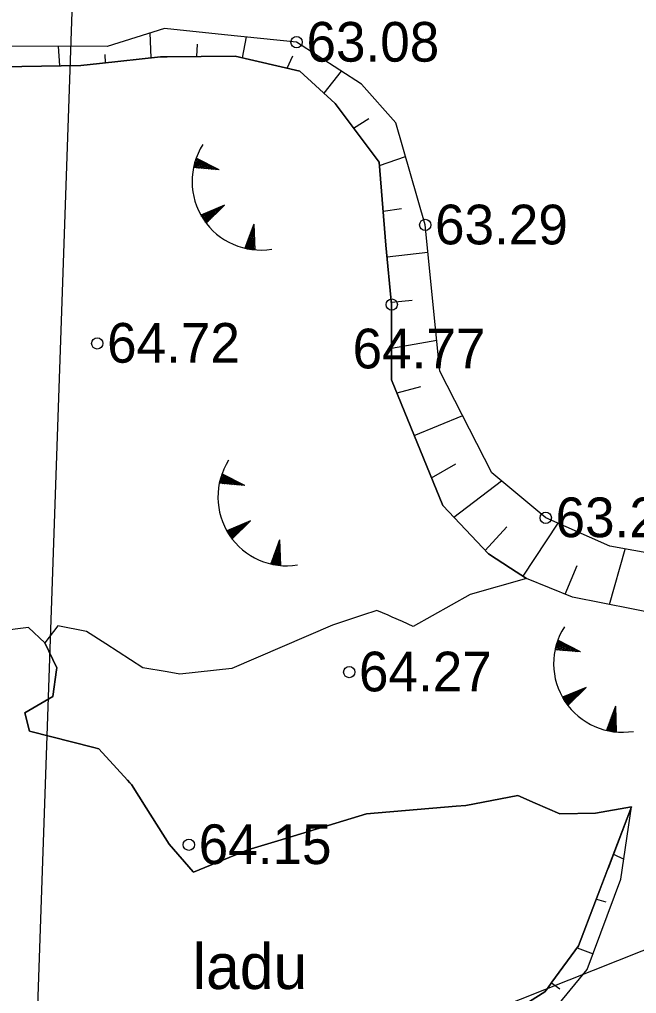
# Model space of a CAD drawing. Extents: x 530818 to 531740, y 6542340 to 6544024.
# Drawn here: x 531274.15 to 531301.35, y 6543652.07 to 6543695.01 of the extents above; entities that cross this region are included whole.
import ezdxf

# ---------------------------------------------------------------- set-up
doc = ezdxf.new("R2010")
doc.units = 0
for name, color, linetype in [('AKTIIVNE_UURINGUALA', 7, 'Continuous'), ('Kaevandamise ala', 7, 'Continuous'), ('KORGUSED', 7, 'Continuous'), ('Kõrguspunkt', 7, 'Continuous'), ('Ladu', 7, 'Continuous'), ('Läbilõike joon', 7, 'Continuous'), ('RELJEEF', 7, 'Continuous')]:
    doc.layers.add(name, color=color, linetype=linetype)

msp = doc.modelspace()

# ---------------------------------------------------------------- linework, layer by layer
at = {"layer": 'AKTIIVNE_UURINGUALA'}
msp.add_lwpolyline([(531652.474, 6543876.001), (531279.428, 6543781.333), (531274.628, 6543642.144), (531609.774, 6543608.382)], close=True, dxfattribs=at)
at = {"layer": 'Kaevandamise ala'}
msp.add_line((531300.102, 6543657.586), (531300.066, 6543657.492), dxfattribs=at)
for points in [[(531272.514, 6543692.903), (531276.854, 6543692.986), (531277.686, 6543693.075), (531280.368, 6543693.363), (531280.656, 6543693.365), (531283.656, 6543693.388), (531286.518, 6543692.735), (531288.074, 6543691.304), (531289.308, 6543689.653), (531290.007, 6543688.718), (531290.308, 6543685.053), (531290.559, 6543682.442), (531290.559, 6543679.26), (531290.559, 6543679.128), (531292.818, 6543673.579), (531294.826, 6543671.445), (531295.796, 6543670.822), (531296.507, 6543670.365), (531294.023, 6543669.662), (531291.513, 6543668.256), (531291.034, 6543668.466), (531290.584, 6543668.663), (531290.406, 6543668.741), (531289.906, 6543668.959), (531289.273, 6543668.748), (531287.948, 6543668.307), (531283.506, 6543666.399), (531281.222, 6543666.147), (531280.657, 6543666.243), (531279.59, 6543666.424), (531277.958, 6543667.479), (531277.105, 6543668.03), (531275.85, 6543668.282), (531275.273, 6543667.528), (531275.8, 6543666.424), (531275.789, 6543666.341), (531275.624, 6543665.168), (531274.394, 6543664.44), (531274.595, 6543663.637), (531277.434, 6543662.915), (531277.657, 6543662.859), (531278.443, 6543661.99), (531278.909, 6543661.475), (531279.013, 6543661.36), (531279.088, 6543661.277), (531279.734, 6543660.257), (531280.752, 6543658.652), (531281.808, 6543657.43), (531281.819, 6543657.417), (531284.224, 6543658.401), (531285.537, 6543658.8), (531289.454, 6543659.991), (531293.398, 6543660.326), (531293.827, 6543660.363), (531296.114, 6543660.799), (531296.887, 6543660.463), (531297.979, 6543659.987), (531299.552, 6543660.012), (531301.137, 6543660.304), (531300.102, 6543657.586)], [(531300.066, 6543657.492), (531299.548, 6543656.133), (531298.802, 6543654.176), (531297.623, 6543652.565), (531297.423, 6543652.291), (531297.311, 6543652.138), (531295.127, 6543650.757)]]:
    msp.add_lwpolyline(points, dxfattribs=at)
at = {"layer": 'Kõrguspunkt'}
for centre in [(531286.37, 6543694.01), (531292.04, 6543685.95), (531290.56, 6543682.44), (531277.58, 6543680.73), (531297.35, 6543673.04), (531288.69, 6543666.24), (531281.62, 6543658.63)]:
    msp.add_circle(centre, 0.25, dxfattribs=at)
at = {"layer": 'Ladu'}
for points in [[(531275.273, 6543667.529), (531274.555, 6543668.209), (531271.982, 6543667.878), (531269.597, 6543665.044), (531269.503, 6543662.825), (531271.769, 6543657.582), (531273.473, 6543650.213), (531273.405, 6543646.934), (531271.588, 6543645.512), (531270.918, 6543644.147)], [(531298.802, 6543654.176), (531299.548, 6543656.133), (531301.137, 6543660.304), (531299.552, 6543660.012), (531297.979, 6543659.987), (531296.887, 6543660.463), (531296.114, 6543660.799), (531293.827, 6543660.363), (531293.398, 6543660.326), (531289.454, 6543659.991), (531285.537, 6543658.8), (531284.224, 6543658.401), (531281.819, 6543657.417), (531281.808, 6543657.43), (531280.752, 6543658.652), (531279.734, 6543660.257), (531279.088, 6543661.277), (531279.013, 6543661.36), (531278.909, 6543661.475), (531278.443, 6543661.99), (531277.657, 6543662.859), (531277.434, 6543662.915), (531274.595, 6543663.637), (531274.394, 6543664.44), (531275.624, 6543665.168), (531275.789, 6543666.341), (531275.8, 6543666.424), (531275.273, 6543667.528), (531275.273, 6543667.529)], [(531270.918, 6543644.147), (531271.213, 6543643.839), (531271.521, 6543643.518), (531271.524, 6543643.515), (531272.186, 6543642.824), (531275.825, 6543643.778), (531277.883, 6543644.656), (531278.304, 6543644.696), (531279.917, 6543644.849), (531280.795, 6543644.932), (531281.824, 6543646.095), (531282.552, 6543646.916), (531287.196, 6543648.311), (531288.047, 6543648.567), (531290.408, 6543649.276), (531295.127, 6543650.757), (531297.311, 6543652.138), (531297.423, 6543652.291), (531297.623, 6543652.565), (531298.802, 6543654.176)]]:
    msp.add_lwpolyline(points, dxfattribs=at)
at = {"layer": 'Läbilõike joon'}
msp.add_lwpolyline([(531255.823, 6543635.765), (531342, 6543670), (531481, 6543685), (531574, 6543657), (531649, 6543808), (531688.113, 6543866.67)], dxfattribs=at)
at = {"layer": 'RELJEEF'}
for p, q in [((531279.953, 6543693.318), (531279.91, 6543694.417)), ((531283.983, 6543693.313), (531284.157, 6543694.238)), ((531275.93, 6543692.969), (531275.871, 6543693.829)), ((531281.971, 6543693.375), (531282.003, 6543693.918)), ((531277.944, 6543693.103), (531277.923, 6543693.464)), ((531285.953, 6543692.864), (531286.199, 6543693.41)), ((531287.579, 6543691.759), (531288.349, 6543692.733)), ((531288.881, 6543690.224), (531289.546, 6543690.637)), ((531281.833, 6543688.529), (531282.29, 6543688.721)), ((531281.843, 6543688.479), (531282.349, 6543688.692)), ((531281.847, 6543688.589), (531282.231, 6543688.751)), ((531281.862, 6543688.65), (531282.173, 6543688.781)), ((531281.879, 6543688.711), (531282.114, 6543688.81)), ((531281.898, 6543688.774), (531282.056, 6543688.84)), ((531281.918, 6543688.836), (531281.997, 6543688.869)), ((531282.952, 6543688.387), (531281.94, 6543688.898)), ((531281.951, 6543688.47), (531282.407, 6543688.662)), ((531282.059, 6543688.461), (531282.466, 6543688.632)), ((531282.166, 6543688.452), (531282.524, 6543688.603)), ((531282.274, 6543688.443), (531282.583, 6543688.573)), ((531290.018, 6543688.578), (531291.169, 6543688.962)), ((531282.952, 6543688.387), (531281.822, 6543688.481)), ((531282.382, 6543688.434), (531282.642, 6543688.544)), ((531282.489, 6543688.425), (531282.7, 6543688.514)), ((531282.597, 6543688.416), (531282.759, 6543688.484)), ((531282.705, 6543688.407), (531282.817, 6543688.455)), ((531282.812, 6543688.398), (531282.876, 6543688.425)), ((531283.196, 6543686.82), (531282.149, 6543686.386)), ((531282.216, 6543686.273), (531282.269, 6543686.435)), ((531282.251, 6543686.218), (531282.329, 6543686.461)), ((531282.287, 6543686.165), (531282.39, 6543686.486)), ((531282.322, 6543686.114), (531282.451, 6543686.511)), ((531282.359, 6543686.064), (531282.511, 6543686.536)), ((531283.196, 6543686.82), (531282.389, 6543686.025)), ((531282.404, 6543686.04), (531282.572, 6543686.561)), ((531282.481, 6543686.115), (531282.633, 6543686.586)), ((531282.558, 6543686.191), (531282.693, 6543686.611)), ((531282.635, 6543686.267), (531282.754, 6543686.636)), ((531282.712, 6543686.343), (531282.815, 6543686.662)), ((531282.789, 6543686.418), (531282.875, 6543686.687)), ((531282.866, 6543686.494), (531282.936, 6543686.712)), ((531282.943, 6543686.57), (531282.996, 6543686.737)), ((531283.02, 6543686.646), (531283.057, 6543686.762)), ((531283.097, 6543686.722), (531283.118, 6543686.787)), ((531290.184, 6543686.564), (531290.988, 6543686.681)), ((531282.182, 6543686.329), (531282.208, 6543686.41)), ((531284.482, 6543685.988), (531284.092, 6543684.924)), ((531284.505, 6543685.308), (531284.34, 6543685.6)), ((531284.501, 6543685.416), (531284.363, 6543685.662)), ((531284.498, 6543685.524), (531284.385, 6543685.723)), ((531284.494, 6543685.632), (531284.408, 6543685.785)), ((531284.491, 6543685.74), (531284.431, 6543685.847)), ((531284.487, 6543685.848), (531284.453, 6543685.908)), ((531284.482, 6543685.988), (531284.52, 6543684.855)), ((531284.347, 6543684.876), (531284.182, 6543685.169)), ((531284.409, 6543684.867), (531284.204, 6543685.23)), ((531284.471, 6543684.86), (531284.227, 6543685.292)), ((531284.519, 6543684.876), (531284.249, 6543685.354)), ((531284.515, 6543684.984), (531284.272, 6543685.415)), ((531284.512, 6543685.092), (531284.295, 6543685.477)), ((531284.508, 6543685.2), (531284.317, 6543685.539)), ((531284.156, 6543684.91), (531284.114, 6543684.984)), ((531284.22, 6543684.897), (531284.136, 6543685.046)), ((531284.284, 6543684.885), (531284.159, 6543685.107)), ((531290.356, 6543684.551), (531292.158, 6543684.75)), ((531290.549, 6543682.54), (531291.456, 6543682.628)), ((531290.559, 6543680.52), (531292.548, 6543680.874)), ((531290.796, 6543678.546), (531291.841, 6543678.83)), ((531291.558, 6543676.674), (531293.689, 6543677.544)), ((531292.32, 6543674.803), (531293.393, 6543675.413)), ((531282.985, 6543674.671), (531283.37, 6543674.833)), ((531283.001, 6543674.732), (531283.311, 6543674.863)), ((531283.018, 6543674.793), (531283.253, 6543674.892)), ((531283.037, 6543674.856), (531283.194, 6543674.922)), ((531283.057, 6543674.918), (531283.135, 6543674.951)), ((531284.09, 6543674.469), (531283.078, 6543674.98)), ((531284.09, 6543674.469), (531282.961, 6543674.563)), ((531282.971, 6543674.611), (531283.428, 6543674.803)), ((531282.982, 6543674.561), (531283.487, 6543674.774)), ((531283.089, 6543674.552), (531283.546, 6543674.744)), ((531283.197, 6543674.543), (531283.604, 6543674.714)), ((531283.305, 6543674.534), (531283.663, 6543674.685)), ((531283.412, 6543674.525), (531283.721, 6543674.655)), ((531283.52, 6543674.516), (531283.78, 6543674.626)), ((531283.628, 6543674.507), (531283.839, 6543674.596)), ((531283.735, 6543674.498), (531283.897, 6543674.566)), ((531283.843, 6543674.489), (531283.956, 6543674.537)), ((531283.951, 6543674.48), (531284.014, 6543674.507)), ((531293.297, 6543673.07), (531295.402, 6543674.668)), ((531284.335, 6543672.902), (531283.287, 6543672.468)), ((531284.335, 6543672.902), (531283.527, 6543672.107)), ((531283.696, 6543672.273), (531283.832, 6543672.693)), ((531283.773, 6543672.349), (531283.892, 6543672.718)), ((531283.85, 6543672.425), (531283.953, 6543672.744)), ((531283.927, 6543672.5), (531284.014, 6543672.769)), ((531284.004, 6543672.576), (531284.074, 6543672.794)), ((531284.081, 6543672.652), (531284.135, 6543672.819)), ((531284.158, 6543672.728), (531284.196, 6543672.844)), ((531284.235, 6543672.804), (531284.256, 6543672.869)), ((531296.349, 6543670.467), (531297.894, 6543672.799)), ((531283.32, 6543672.411), (531283.346, 6543672.492)), ((531283.355, 6543672.355), (531283.407, 6543672.517)), ((531283.39, 6543672.3), (531283.468, 6543672.543)), ((531283.425, 6543672.247), (531283.528, 6543672.568)), ((531283.461, 6543672.196), (531283.589, 6543672.593)), ((531283.497, 6543672.146), (531283.65, 6543672.618)), ((531283.542, 6543672.121), (531283.71, 6543672.643)), ((531283.619, 6543672.197), (531283.771, 6543672.668)), ((531294.682, 6543671.598), (531295.631, 6543672.641)), ((531285.621, 6543672.07), (531285.23, 6543671.006)), ((531285.633, 6543671.714), (531285.546, 6543671.867)), ((531285.629, 6543671.822), (531285.569, 6543671.929)), ((531285.626, 6543671.93), (531285.592, 6543671.99)), ((531285.621, 6543672.07), (531285.658, 6543670.937)), ((531285.657, 6543670.958), (531285.388, 6543671.436)), ((531285.654, 6543671.066), (531285.411, 6543671.497)), ((531285.65, 6543671.174), (531285.433, 6543671.559)), ((531285.647, 6543671.282), (531285.456, 6543671.621)), ((531285.643, 6543671.39), (531285.478, 6543671.682)), ((531285.64, 6543671.498), (531285.501, 6543671.744)), ((531285.636, 6543671.606), (531285.524, 6543671.805)), ((531300.169, 6543669.22), (531300.857, 6543671.663)), ((531285.294, 6543670.992), (531285.252, 6543671.066)), ((531285.359, 6543670.979), (531285.275, 6543671.128)), ((531285.423, 6543670.967), (531285.297, 6543671.189)), ((531285.486, 6543670.958), (531285.32, 6543671.251)), ((531285.548, 6543670.949), (531285.343, 6543671.312)), ((531285.609, 6543670.942), (531285.365, 6543671.374)), ((531298.206, 6543669.678), (531298.74, 6543670.932)), ((531297.818, 6543667.455), (531298.053, 6543667.554)), ((531297.836, 6543667.517), (531297.994, 6543667.583)), ((531297.857, 6543667.58), (531297.935, 6543667.613)), ((531298.89, 6543667.13), (531297.878, 6543667.642)), ((531298.89, 6543667.13), (531297.761, 6543667.224)), ((531297.771, 6543667.273), (531298.228, 6543667.465)), ((531297.782, 6543667.223), (531298.287, 6543667.435)), ((531297.785, 6543667.333), (531298.17, 6543667.494)), ((531297.801, 6543667.393), (531298.111, 6543667.524)), ((531297.889, 6543667.214), (531298.346, 6543667.406)), ((531297.997, 6543667.205), (531298.404, 6543667.376)), ((531298.105, 6543667.196), (531298.463, 6543667.346)), ((531298.212, 6543667.187), (531298.521, 6543667.317)), ((531298.32, 6543667.178), (531298.58, 6543667.287)), ((531298.428, 6543667.169), (531298.638, 6543667.257)), ((531298.535, 6543667.16), (531298.697, 6543667.228)), ((531298.643, 6543667.151), (531298.756, 6543667.198)), ((531298.751, 6543667.142), (531298.814, 6543667.169)), ((531299.135, 6543665.563), (531298.087, 6543665.129)), ((531299.135, 6543665.563), (531298.327, 6543664.768)), ((531298.573, 6543665.01), (531298.692, 6543665.38)), ((531298.65, 6543665.086), (531298.753, 6543665.405)), ((531298.727, 6543665.162), (531298.814, 6543665.43)), ((531298.804, 6543665.238), (531298.874, 6543665.455)), ((531298.881, 6543665.313), (531298.935, 6543665.48)), ((531298.958, 6543665.389), (531298.995, 6543665.506)), ((531299.035, 6543665.465), (531299.056, 6543665.531)), ((531298.12, 6543665.073), (531298.146, 6543665.154)), ((531298.155, 6543665.016), (531298.207, 6543665.179)), ((531298.189, 6543664.962), (531298.268, 6543665.204)), ((531298.225, 6543664.909), (531298.328, 6543665.229)), ((531298.261, 6543664.857), (531298.389, 6543665.254)), ((531298.297, 6543664.807), (531298.45, 6543665.279)), ((531298.342, 6543664.783), (531298.51, 6543665.304)), ((531298.419, 6543664.859), (531298.571, 6543665.33)), ((531298.496, 6543664.934), (531298.632, 6543665.355)), ((531300.421, 6543664.732), (531300.03, 6543663.667)), ((531300.432, 6543664.376), (531300.346, 6543664.529)), ((531300.429, 6543664.484), (531300.369, 6543664.59)), ((531300.425, 6543664.592), (531300.391, 6543664.652)), ((531300.421, 6543664.732), (531300.458, 6543663.599)), ((531300.457, 6543663.62), (531300.188, 6543664.097)), ((531300.454, 6543663.728), (531300.21, 6543664.159)), ((531300.45, 6543663.836), (531300.233, 6543664.22)), ((531300.447, 6543663.944), (531300.256, 6543664.282)), ((531300.443, 6543664.052), (531300.278, 6543664.344)), ((531300.44, 6543664.16), (531300.301, 6543664.405)), ((531300.436, 6543664.268), (531300.324, 6543664.467)), ((531300.094, 6543663.653), (531300.052, 6543663.727)), ((531300.159, 6543663.64), (531300.075, 6543663.789)), ((531300.223, 6543663.629), (531300.097, 6543663.851)), ((531300.286, 6543663.619), (531300.12, 6543663.912)), ((531300.348, 6543663.611), (531300.143, 6543663.974)), ((531300.409, 6543663.604), (531300.165, 6543664.035)), ((531300.338, 6543658.207), (531300.791, 6543657.989)), ((531299.586, 6543656.234), (531300.005, 6543656.105)), ((531298.738, 6543654.089), (531299.436, 6543653.814)), ((531297.608, 6543652.545), (531297.969, 6543652.281))]:
    msp.add_line(p, q, dxfattribs=at)
for points in [[(531304.253, 6543671.054), (531300.174, 6543671.786), (531297.35, 6543673.041), (531294.978, 6543675.022), (531292.686, 6543679.506), (531292.037, 6543685.95), (531290.741, 6543690.448), (531289.235, 6543692.164), (531286.369, 6543694.005), (531283.19, 6543694.34), (531280.551, 6543694.618), (531278.02, 6543693.825), (531270.514, 6543693.838), (531267.126, 6543692.143), (531264.427, 6543692.206), (531260.287, 6543692.302), (531259.052, 6543690.762), (531258.299, 6543686.682), (531258.147, 6543684.321), (531257.977, 6543682.172), (531260.87, 6543671.553)], [(531296.507, 6543670.365), (531296.507, 6543670.365), (531296.507, 6543670.365), (531296.507, 6543670.365), (531295.796, 6543670.822), (531295.796, 6543670.822), (531294.826, 6543671.445), (531294.826, 6543671.445), (531294.826, 6543671.445), (531294.826, 6543671.445), (531292.818, 6543673.579), (531292.818, 6543673.579), (531292.818, 6543673.579), (531292.818, 6543673.579), (531290.559, 6543679.128), (531290.559, 6543679.128), (531290.559, 6543679.128), (531290.559, 6543679.128), (531290.559, 6543679.26), (531290.559, 6543682.442), (531290.559, 6543682.442), (531290.559, 6543682.442), (531290.559, 6543682.442), (531290.308, 6543685.053), (531290.308, 6543685.053), (531290.308, 6543685.053), (531290.308, 6543685.053), (531290.007, 6543688.718), (531290.007, 6543688.718), (531290.007, 6543688.718), (531290.007, 6543688.718), (531289.308, 6543689.653), (531288.074, 6543691.304), (531288.074, 6543691.304), (531288.074, 6543691.304), (531288.074, 6543691.304), (531286.518, 6543692.735), (531286.518, 6543692.735), (531286.518, 6543692.735), (531286.518, 6543692.735), (531283.656, 6543693.388), (531283.656, 6543693.388), (531283.656, 6543693.388), (531283.656, 6543693.388), (531280.656, 6543693.365), (531280.368, 6543693.363), (531280.368, 6543693.363), (531280.368, 6543693.363), (531280.368, 6543693.363), (531277.686, 6543693.075), (531276.854, 6543692.986), (531276.854, 6543692.986), (531276.854, 6543692.986), (531276.854, 6543692.986), (531272.514, 6543692.903)], [(531260.87, 6543671.553), (531261.787, 6543668.759), (531262.13, 6543665.954), (531261.946, 6543663.749), (531263.532, 6543660.419), (531264.397, 6543657.921), (531265.797, 6543653.88), (531266.775, 6543651.055), (531267.506, 6543648.36), (531268.523, 6543645.251), (531269.641, 6543642.607), (531271.82, 6543640.892), (531274.754, 6543641.11), (531277.719, 6543642.428), (531282.463, 6543643.532), (531284.848, 6543645.892), (531291.097, 6543648.001), (531294.331, 6543649.092), (531296.996, 6543650.487), (531299.18, 6543653.123), (531300.661, 6543657.115), (531301.137, 6543660.304)], [(531307.095, 6543668.603), (531302.548, 6543668.747), (531298.533, 6543669.545), (531296.507, 6543670.365)], [(531298.802, 6543654.176), (531299.548, 6543656.133), (531301.137, 6543660.304)], [(531295.127, 6543650.757), (531297.311, 6543652.138), (531297.311, 6543652.138), (531297.311, 6543652.138), (531297.311, 6543652.138), (531297.423, 6543652.291), (531297.423, 6543652.291), (531297.623, 6543652.565), (531298.802, 6543654.176)]]:
    msp.add_lwpolyline(points, dxfattribs=at)
for centre in [(531284.787, 6543687.87), (531285.926, 6543673.952), (531300.726, 6543666.614)]:
    msp.add_arc(centre, 3.027, 147.5479, 279.299, dxfattribs=at)

# ---------------------------------------------------------------- texts
at = {"layer": 'KORGUSED'}
for s, p in [('63.08', (531286.802, 6543693.15)), ('63.29', (531292.47, 6543685.095)), ('64.77', (531288.837, 6543679.627)), ('63.29', (531297.783, 6543672.186))]:
    msp.add_text(s, height=1.75, dxfattribs=at).set_placement(p)
for s, p in [('64.72', (531278.014, 6543679.878)), ('64.27', (531289.118, 6543665.388)), ('64.15', (531282.052, 6543657.774))]:
    msp.add_text(s, height=1.75, rotation=360, dxfattribs=at).set_placement(p)
at = {"layer": 'RELJEEF'}
msp.add_text('ladu', height=2, dxfattribs=at).set_placement((531281.783, 6543652.266))

doc.saveas('drawing.dxf')
